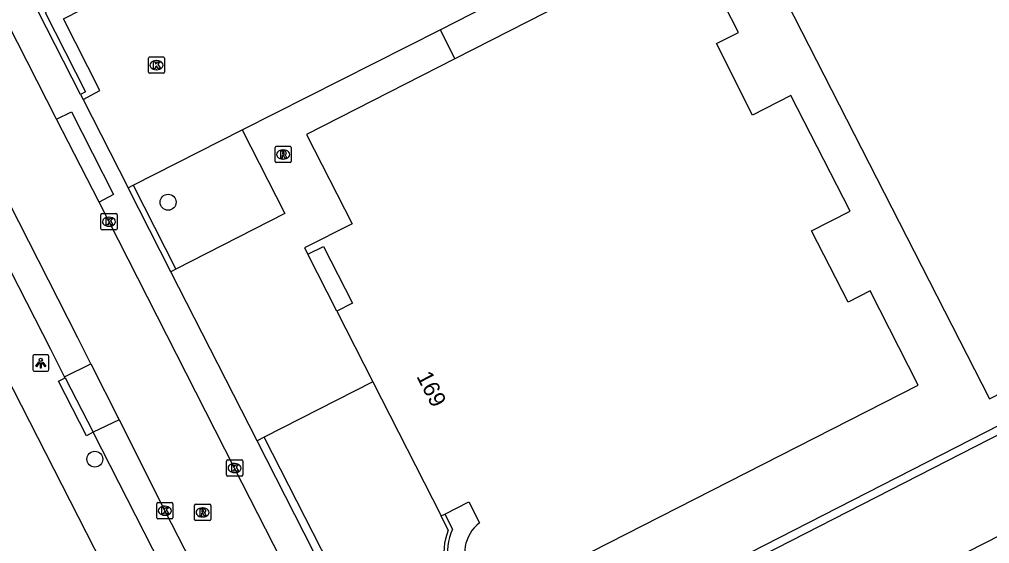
# Model space of a CAD drawing. Extents: x 158838 to 160074, y 386376 to 387776.
# Drawn here: x 159537.9 to 159597.5, y 386846.6 to 386878.8 of the extents above; entities that cross this region are included whole.
import ezdxf

# ---------------------------------------------------------------- set-up
doc = ezdxf.new("R2010")
doc.units = 0
for name, color, linetype in [('IMGEO_Boom', 7, 'Continuous'), ('IMGEO_Haag', 7, 'Continuous'), ('IMGEO_Kolk', 7, 'Continuous'), ('IMGEO_Lichtpunt', 7, 'Continuous'), ('IMGEO_Pand', 7, 'Continuous'), ('IMGEO_Pand_nummerreeks', 7, 'Continuous'), ('IMGEO_Pand_vergunning_verleend', 7, 'Continuous'), ('IMGEO_Parkeervlak_open', 7, 'Continuous'), ('IMGEO_Rioolput', 7, 'Continuous'), ('IMGEO_Voetpad_open', 7, 'Continuous')]:
    doc.layers.add(name, color=color, linetype=linetype)

msp = doc.modelspace()

# ---------------------------------------------------------------- linework, layer by layer
at = {"layer": 'IMGEO_Boom'}
for centre in [(159547.028, 386867.593), (159542.526, 386851.81)]:
    msp.add_circle(centre, 0.489, dxfattribs=at)
at = {"layer": 'IMGEO_Haag'}
for points in [[(159591.231, 386898.502), (159590.658, 386899.12), (159589.32, 386898.272), (159586.259, 386903.108), (159582.638, 386901.261), (159539.468, 386879.251), (159541.958, 386874.369), (159541.646, 386874.21)], [(159597.279, 386891.352), (159612.561, 386861.297), (159561.976, 386835.435), (159552.94, 386853.159)], [(159544.882, 386868.632), (159547.507, 386863.484)], [(159561.758, 386834.762), (159613.233, 386861.079)]]:
    msp.add_lwpolyline(points, dxfattribs=at)
at = {"layer": 'IMGEO_Kolk'}
for p, q in [((159545.889, 386876.515), (159546.741, 386876.515)), ((159545.814, 386875.589), (159545.814, 386876.441)), ((159546.302, 386876.295), (159546.327, 386876.295)), ((159546.815, 386876.441), (159546.815, 386875.589)), ((159546.741, 386875.515), (159545.889, 386875.515)), ((159546.325, 386875.735), (159546.3, 386875.735)), ((159542.894, 386865.969), (159542.894, 386866.821)), ((159542.969, 386866.895), (159543.821, 386866.895)), ((159543.382, 386866.675), (159543.407, 386866.675)), ((159543.895, 386866.821), (159543.895, 386865.969)), ((159543.821, 386865.895), (159542.969, 386865.895)), ((159543.405, 386866.115), (159543.38, 386866.115)), ((159550.613, 386850.839), (159550.613, 386851.691)), ((159550.688, 386851.765), (159551.54, 386851.765)), ((159551.101, 386851.545), (159551.126, 386851.545)), ((159551.614, 386851.691), (159551.614, 386850.839)), ((159551.124, 386850.985), (159551.099, 386850.985)), ((159551.54, 386850.765), (159550.688, 386850.765)), ((159546.326, 386848.218), (159546.326, 386849.07)), ((159546.401, 386849.144), (159547.253, 386849.144)), ((159547.327, 386849.07), (159547.327, 386848.218)), ((159546.814, 386848.924), (159546.839, 386848.924)), ((159547.253, 386848.144), (159546.401, 386848.144)), ((159546.837, 386848.364), (159546.812, 386848.364))]:
    msp.add_line(p, q, dxfattribs=at)
for points in [[(159545.889, 386876.515), (159546.741, 386876.515)], [(159545.814, 386875.589), (159545.814, 386876.441)], [(159546.135, 386876.215), (159546.258, 386876.215), (159546.258, 386876.064), (159546.388, 386876.215), (159546.552, 386876.215), (159546.406, 386876.064), (159546.559, 386875.815), (159546.407, 386875.815), (159546.322, 386875.979), (159546.258, 386875.912), (159546.258, 386875.815), (159546.135, 386875.815), (159546.135, 386876.215)], [(159546.815, 386876.441), (159546.815, 386875.589)], [(159546.741, 386875.515), (159545.889, 386875.515)], [(159542.894, 386865.969), (159542.894, 386866.821)], [(159542.969, 386866.895), (159543.821, 386866.895)], [(159543.215, 386866.595), (159543.338, 386866.595), (159543.338, 386866.444), (159543.468, 386866.595), (159543.632, 386866.595), (159543.486, 386866.444), (159543.639, 386866.195), (159543.487, 386866.195), (159543.402, 386866.359), (159543.338, 386866.292), (159543.338, 386866.195), (159543.215, 386866.195), (159543.215, 386866.595)], [(159543.895, 386866.821), (159543.895, 386865.969)], [(159543.821, 386865.895), (159542.969, 386865.895)], [(159550.613, 386850.839), (159550.613, 386851.691)], [(159550.688, 386851.765), (159551.54, 386851.765)], [(159550.934, 386851.465), (159551.057, 386851.465), (159551.057, 386851.314), (159551.187, 386851.465), (159551.351, 386851.465), (159551.205, 386851.314), (159551.358, 386851.065), (159551.206, 386851.065), (159551.121, 386851.229), (159551.057, 386851.162), (159551.057, 386851.065), (159550.934, 386851.065), (159550.934, 386851.465)], [(159551.614, 386851.691), (159551.614, 386850.839)], [(159551.54, 386850.765), (159550.688, 386850.765)], [(159546.326, 386848.218), (159546.326, 386849.07)], [(159546.401, 386849.144), (159547.253, 386849.144)], [(159547.327, 386849.07), (159547.327, 386848.218)], [(159546.647, 386848.844), (159546.77, 386848.844), (159546.77, 386848.693), (159546.9, 386848.844), (159547.064, 386848.844), (159546.918, 386848.693), (159547.071, 386848.444), (159546.919, 386848.444), (159546.834, 386848.608), (159546.77, 386848.541), (159546.77, 386848.444), (159546.647, 386848.444), (159546.647, 386848.844)], [(159547.253, 386848.144), (159546.401, 386848.144)]]:
    msp.add_lwpolyline(points, dxfattribs=at)
for centre, start, end in [((159545.891, 386876.439), 91.55205, 178.44795), ((159545.891, 386876.439), 91.55205, 178.44795), ((159546.739, 386876.439), 1.55205, 88.44795), ((159546.739, 386876.439), 1.55205, 88.44795), ((159545.891, 386875.591), 181.55205, 268.44795), ((159545.891, 386875.591), 181.55205, 268.44795), ((159546.739, 386875.591), 271.55205, 358.44795), ((159546.739, 386875.591), 271.55205, 358.44795), ((159542.971, 386866.819), 91.55205, 178.44795), ((159542.971, 386866.819), 91.55205, 178.44795), ((159543.819, 386866.819), 1.55205, 88.44795), ((159543.819, 386866.819), 1.55205, 88.44795), ((159542.971, 386865.971), 181.55205, 268.44795), ((159542.971, 386865.971), 181.55205, 268.44795), ((159543.819, 386865.971), 271.55205, 358.44795), ((159543.819, 386865.971), 271.55205, 358.44795), ((159550.69, 386851.689), 91.55205, 178.44795), ((159550.69, 386851.689), 91.55205, 178.44795), ((159551.538, 386851.689), 1.55205, 88.44795), ((159551.538, 386851.689), 1.55205, 88.44795), ((159550.69, 386850.841), 181.55205, 268.44795), ((159550.69, 386850.841), 181.55205, 268.44795), ((159551.538, 386850.841), 271.55205, 358.44795), ((159551.538, 386850.841), 271.55205, 358.44795), ((159546.403, 386849.068), 91.55205, 178.44795), ((159546.403, 386849.068), 91.55205, 178.44795), ((159547.251, 386849.068), 1.55205, 88.44795), ((159547.251, 386849.068), 1.55205, 88.44795), ((159546.403, 386848.22), 181.55205, 268.44795), ((159546.403, 386848.22), 181.55205, 268.44795), ((159547.251, 386848.22), 271.55205, 358.44795), ((159547.251, 386848.22), 271.55205, 358.44795)]:
    msp.add_arc(centre, 0.0765, start, end, dxfattribs=at)
for centre, major_axis, ratio, start_param, end_param in [((159546.301, 386876.015), (-0.387, 0.002), 0.722429, 4.712389, 7.853982), ((159546.326, 386876.015), (-0.39, 0.002), 0.717154, 1.570796, 4.712389), ((159543.381, 386866.395), (-0.387, 0.002), 0.722429, 4.712389, 7.853982), ((159543.406, 386866.395), (-0.39, 0.002), 0.717154, 1.570796, 4.712389), ((159551.1, 386851.265), (-0.387, 0.002), 0.722429, 4.712389, 7.853982), ((159551.125, 386851.265), (-0.39, 0.002), 0.717154, 1.570796, 4.712389), ((159546.813, 386848.644), (-0.387, 0.002), 0.722429, 4.712389, 7.853982), ((159546.838, 386848.644), (-0.39, 0.002), 0.717154, 1.570796, 4.712389)]:
    msp.add_ellipse(centre, major_axis=major_axis, ratio=ratio, start_param=start_param, end_param=end_param, dxfattribs=at)
at = {"layer": 'IMGEO_Lichtpunt'}
for p, q in [((159538.707, 386858.116), (159538.707, 386857.309)), ((159538.707, 386858.116), (159538.707, 386857.309)), ((159539.609, 386858.211), (159538.801, 386858.211)), ((159539.609, 386858.211), (159538.801, 386858.211)), ((159539.703, 386857.309), (159539.703, 386858.116)), ((159539.703, 386857.309), (159539.703, 386858.116)), ((159538.801, 386857.215), (159539.609, 386857.215)), ((159538.801, 386857.215), (159539.609, 386857.215))]:
    msp.add_line(p, q, dxfattribs=at)
for points in [[(159539.081, 386857.78), (159539.12, 386857.752), (159538.932, 386857.49), (159538.894, 386857.517), (159539.081, 386857.78)], [(159539.183, 386857.732), (159539.23, 386857.732), (159539.23, 386857.41), (159539.183, 386857.41), (159539.183, 386857.732)], [(159539.293, 386857.752), (159539.331, 386857.779), (159539.518, 386857.517), (159539.479, 386857.489), (159539.293, 386857.752)]]:
    msp.add_lwpolyline(points, dxfattribs=at)
msp.add_circle((159539.206, 386857.914), 0.0994, dxfattribs=at)
for centre, start, end in [((159538.801, 386858.116), 90, 180), ((159538.801, 386858.116), 90, 180), ((159539.609, 386858.116), 0, 90), ((159539.609, 386858.116), 0, 90), ((159538.801, 386857.309), 180, 270), ((159538.801, 386857.309), 180, 270), ((159539.609, 386857.309), 270, 0), ((159539.609, 386857.309), 270, 360)]:
    msp.add_arc(centre, 0.0946, start, end, dxfattribs=at)
at = {"layer": 'IMGEO_Pand'}
for points in [[(159569.897, 386844.528), (159593.104, 386856.363), (159590.164, 386862.144), (159588.81, 386861.455), (159586.568, 386865.834), (159588.934, 386867.048), (159585.292, 386874.15), (159582.943, 386872.945), (159580.713, 386877.335), (159582.066, 386878.026), (159579.12, 386883.794), (159564.646, 386876.407)], [(159564.646, 386876.407), (159555.526, 386871.752), (159558.327, 386866.266), (159555.403, 386864.788), (159555.605, 386864.394)], [(159555.605, 386864.394), (159556.571, 386864.877), (159558.361, 386861.384), (159557.399, 386860.893)], [(159557.399, 386860.893), (159559.61, 386856.559)], [(159559.61, 386856.559), (159563.811, 386848.323)], [(159564.034, 386848.437), (159565.504, 386849.186), (159566.158, 386847.903)], [(159563.811, 386848.323), (159564.034, 386848.437)]]:
    msp.add_lwpolyline(points, dxfattribs=at)
msp.add_arc((159567.62, 386846.036), 2.371, 128.07354, 296.05827, dxfattribs=at)
at = {"layer": 'IMGEO_Pand_vergunning_verleend'}
msp.add_lwpolyline([(159572.527, 386834.081), (159598.185, 386847.168), (159602.213, 386839.272), (159603.957, 386840.161), (159608.271, 386831.704), (159604.3, 386829.679), (159608.255, 386821.924), (159612.25, 386823.962), (159616.502, 386815.625), (159591.756, 386803.003), (159587.559, 386811.231), (159583.473, 386819.241), (159582.148, 386818.565), (159578.008, 386826.682), (159576.654, 386825.992), (159572.527, 386834.081)], dxfattribs=at)
at = {"layer": 'IMGEO_Parkeervlak_open'}
for points in [[(159541.799, 386873.911), (159542.833, 386874.449), (159540.609, 386878.86), (159583.035, 386900.482), (159585.527, 386895.594), (159591.231, 386898.502)], [(159563.739, 386878.182), (159581.319, 386887.17), (159597.498, 386855.525), (159609.518, 386861.67), (159591.483, 386896.947), (159592.305, 386897.366)], [(159544.882, 386868.632), (159551.58, 386872.047)], [(159544.571, 386868.473), (159544.882, 386868.632)], [(159540.668, 386856.862), (159542.279, 386857.669)], [(159544.016, 386854.223), (159542.42, 386853.463)]]:
    msp.add_lwpolyline(points, dxfattribs=at)
at = {"layer": 'IMGEO_Rioolput'}
for p, q in [((159553.596, 386870.101), (159553.596, 386870.953)), ((159553.671, 386871.027), (159554.523, 386871.027)), ((159554.084, 386870.807), (159554.109, 386870.807)), ((159554.597, 386870.953), (159554.597, 386870.101)), ((159554.523, 386870.027), (159553.671, 386870.027)), ((159554.107, 386870.247), (159554.082, 386870.247)), ((159548.72, 386849.041), (159549.572, 386849.041)), ((159548.645, 386848.115), (159548.645, 386848.967)), ((159549.133, 386848.821), (159549.158, 386848.821)), ((159549.646, 386848.967), (159549.646, 386848.115)), ((159549.572, 386848.041), (159548.72, 386848.041)), ((159549.156, 386848.261), (159549.131, 386848.261))]:
    msp.add_line(p, q, dxfattribs=at)
for points in [[(159553.596, 386870.101), (159553.596, 386870.953)], [(159553.671, 386871.027), (159554.523, 386871.027)], [(159554.185, 386870.725), (159553.933, 386870.727), (159553.933, 386870.327)], [(159554.111, 386870.646), (159554.057, 386870.646), (159554.057, 386870.565)], [(159554.057, 386870.565), (159554.109, 386870.565)], [(159554.597, 386870.953), (159554.597, 386870.101)], [(159554.523, 386870.027), (159553.671, 386870.027)], [(159553.933, 386870.327), (159554.057, 386870.327), (159554.057, 386870.489), (159554.068, 386870.489)], [(159554.115, 386870.46), (159554.186, 386870.327), (159554.326, 386870.327), (159554.261, 386870.453)], [(159548.72, 386849.041), (159549.572, 386849.041)], [(159548.645, 386848.115), (159548.645, 386848.967)], [(159549.234, 386848.739), (159548.982, 386848.741), (159548.982, 386848.341)], [(159548.982, 386848.341), (159549.106, 386848.341), (159549.106, 386848.503), (159549.117, 386848.503)], [(159549.16, 386848.66), (159549.106, 386848.66), (159549.106, 386848.579)], [(159549.106, 386848.579), (159549.158, 386848.579)], [(159549.164, 386848.474), (159549.235, 386848.341), (159549.375, 386848.341), (159549.31, 386848.467)], [(159549.646, 386848.967), (159549.646, 386848.115)], [(159549.572, 386848.041), (159548.72, 386848.041)]]:
    msp.add_lwpolyline(points, dxfattribs=at)
for centre, radius, start, end in [((159553.673, 386870.951), 0.0765, 91.55205, 178.44795), ((159553.673, 386870.951), 0.0765, 91.55205, 178.44795), ((159554.093, 386870.754), 0.19, 274.7715, 282.96867), ((159554.117, 386870.55), 0.0964, 77.00612, 93.18647), ((159554.131, 386870.607), 0.0378, 276.66336, 79.67722), ((159554.184, 386870.615), 0.109, 350.36119, 89.41601), ((159554.182, 386870.615), 0.112, 277.58423, 350.98172), ((159554.166, 386870.4), 0.108, 29.51342, 73.79051), ((159554.521, 386870.951), 0.0765, 1.55205, 88.44795), ((159554.521, 386870.951), 0.0765, 1.55205, 88.44795), ((159553.673, 386870.103), 0.0765, 181.55205, 268.44795), ((159553.673, 386870.103), 0.0765, 181.55205, 268.44795), ((159554.067, 386870.436), 0.0533, 26.02933, 88.69889), ((159554.521, 386870.103), 0.0765, 271.55205, 358.44795), ((159554.521, 386870.103), 0.0765, 271.55205, 358.44795), ((159548.722, 386848.965), 0.0765, 91.55205, 178.44795), ((159548.722, 386848.965), 0.0765, 91.55205, 178.44795), ((159549.57, 386848.965), 0.0765, 1.55205, 88.44795), ((159549.57, 386848.965), 0.0765, 1.55205, 88.44795), ((159549.116, 386848.45), 0.0533, 26.02933, 88.69889), ((159549.142, 386848.768), 0.19, 274.7715, 282.96867), ((159549.166, 386848.564), 0.0964, 77.00612, 93.18647), ((159549.18, 386848.621), 0.0378, 276.66336, 79.67722), ((159549.233, 386848.629), 0.109, 350.36119, 89.41601), ((159549.231, 386848.629), 0.112, 277.58423, 350.98172), ((159549.215, 386848.414), 0.108, 29.51342, 73.79051), ((159548.722, 386848.117), 0.0765, 181.55205, 268.44795), ((159548.722, 386848.117), 0.0765, 181.55205, 268.44795), ((159549.57, 386848.117), 0.0765, 271.55205, 358.44795), ((159549.57, 386848.117), 0.0765, 271.55205, 358.44795)]:
    msp.add_arc(centre, radius, start, end, dxfattribs=at)
for centre, major_axis, ratio, start_param, end_param in [((159554.083, 386870.527), (-0.387, 0.002), 0.722429, 4.712389, 7.853982), ((159554.108, 386870.527), (-0.39, 0.002), 0.717154, 1.570796, 4.712389), ((159549.132, 386848.541), (-0.387, 0.002), 0.722429, 4.712389, 7.853982), ((159549.157, 386848.541), (-0.39, 0.002), 0.717154, 1.570796, 4.712389)]:
    msp.add_ellipse(centre, major_axis=major_axis, ratio=ratio, start_param=start_param, end_param=end_param, dxfattribs=at)
at = {"layer": 'IMGEO_Voetpad_open'}
for points in [[(159488.786, 386909.483), (159496.898, 386905.688), (159503.161, 386902.757), (159514.409, 386897.495), (159514.326, 386897.305), (159518.35, 386893.451), (159527.829, 386874.725), (159528.036, 386874.843), (159532.135, 386866.922), (159531.993, 386866.849), (159573.913, 386784.786)], [(159540.178, 386872.699), (159534.753, 386883.305), (159527.235, 386897.988), (159527.164, 386898.191)], [(159541.646, 386874.21), (159539.044, 386879.314), (159540.343, 386879.976)], [(159551.58, 386872.047), (159563.739, 386878.182)], [(159563.739, 386878.182), (159564.646, 386876.407)], [(159541.646, 386874.21), (159541.799, 386873.911)], [(159541.799, 386873.911), (159544.571, 386868.473)], [(159540.178, 386872.699), (159541.082, 386873.153), (159543.675, 386868.065), (159542.784, 386867.593)], [(159542.784, 386867.593), (159540.893, 386871.301), (159540.178, 386872.699)], [(159551.58, 386872.047), (159554.205, 386866.899), (159547.507, 386863.484)], [(159542.279, 386857.669), (159541.473, 386859.268), (159536.03, 386869.925)], [(159540.668, 386856.862), (159539.819, 386858.557), (159534.42, 386869.1)], [(159547.195, 386863.325), (159544.571, 386868.473)], [(159584.383, 386786.038), (159577.577, 386799.373), (159560.205, 386833.473), (159551.113, 386851.265), (159542.784, 386867.593)], [(159557.399, 386860.893), (159555.605, 386864.394)], [(159547.507, 386863.484), (159547.195, 386863.325)], [(159552.494, 386852.932), (159547.195, 386863.325)], [(159542.279, 386857.669), (159544.016, 386854.223)], [(159542.42, 386853.463), (159542.016, 386853.251), (159540.288, 386856.604), (159540.697, 386856.803)], [(159540.697, 386856.803), (159540.668, 386856.862)], [(159540.697, 386856.803), (159542.42, 386853.463)], [(159559.61, 386856.559), (159552.94, 386853.159)], [(159544.016, 386854.223), (159546.828, 386848.645), (159550.778, 386840.934)], [(159549.217, 386840.137), (159542.42, 386853.463)], [(159552.94, 386853.159), (159552.494, 386852.932)], [(159561.758, 386834.762), (159552.494, 386852.932)], [(159564.241, 386847.459), (159563.811, 386848.323)], [(159564.034, 386848.437), (159564.505, 386847.515)]]:
    msp.add_lwpolyline(points, dxfattribs=at)
for centre, radius, start, end in [((159567.659, 386846.066), 3.691, 157.8251, 296.13367), ((159567.66, 386846.084), 3.465, 155.60282, 296.03764)]:
    msp.add_arc(centre, radius, start, end, dxfattribs=at)

# ---------------------------------------------------------------- texts
at = {"layer": 'IMGEO_Pand_nummerreeks'}
msp.add_text('169', height=1, rotation=297.02628, dxfattribs=at).set_placement((159562.264, 386856.9))

doc.saveas('drawing.dxf')
